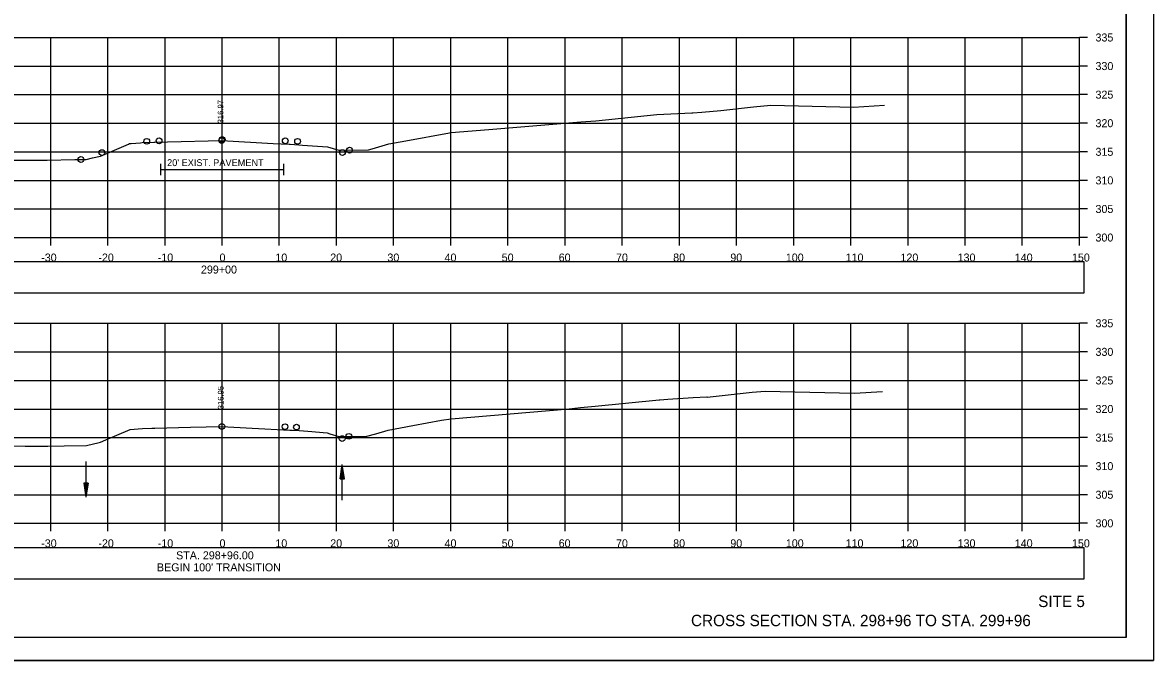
# Model space of a CAD drawing. Extents: x 1376273 to 1384221, y 378927 to 384592.
# Drawn here: x 1381323.4 to 1381521.3, y 379685.2 to 379796.7 of the extents above; entities that cross this region are included whole.
import ezdxf

# ---------------------------------------------------------------- set-up
doc = ezdxf.new("R2010")
doc.units = 0
for name, color, linetype in [('R_Alt Surface', 7, 'Continuous'), ('R_Axis', 7, 'Continuous'), ('R_Axis Annot', 7, 'Continuous'), ('R_Border', 7, 'Continuous'), ('R_Draft', 7, 'Continuous'), ('R_Exist Surface', 7, 'Continuous'), ('R_Grid', 7, 'Continuous'), ('R_No Plot', 7, 'Continuous'), ('R_Water', 7, 'Continuous'), ('R_Xsect Elev', 7, 'Continuous')]:
    doc.layers.add(name, color=color, linetype=linetype)

msp = doc.modelspace()

# ---------------------------------------------------------------- linework, layer by layer
at = {"layer": 'R_Alt Surface'}
for points in [[(1381347.57, 379772.03), (1381347.57, 379770.03)], [(1381369.08, 379772.03), (1381369.08, 379770.03)], [(1381347.57, 379771.03), (1381369.08, 379771.03)]]:
    msp.add_lwpolyline(points, dxfattribs=at)
at = {"layer": 'R_Axis'}
for p, q in [((1381508.35, 379759.14), (1381508.35, 379794.14)), ((1381509.75, 379794.14), (1381508.35, 379794.14)), ((1381509.75, 379789.14), (1381508.35, 379789.14)), ((1381509.75, 379784.14), (1381508.35, 379784.14)), ((1381509.75, 379779.14), (1381508.35, 379779.14)), ((1381509.75, 379774.14), (1381508.35, 379774.14)), ((1381509.75, 379769.14), (1381508.35, 379769.14)), ((1381509.75, 379764.14), (1381508.35, 379764.14)), ((1381208.35, 379759.14), (1381508.35, 379759.14)), ((1381328.35, 379757.74), (1381328.35, 379759.14)), ((1381338.35, 379757.74), (1381338.35, 379759.14)), ((1381348.35, 379757.74), (1381348.35, 379759.14)), ((1381358.35, 379757.74), (1381358.35, 379759.14)), ((1381368.35, 379757.74), (1381368.35, 379759.14)), ((1381378.35, 379757.74), (1381378.35, 379759.14)), ((1381388.35, 379757.74), (1381388.35, 379759.14)), ((1381398.35, 379757.74), (1381398.35, 379759.14)), ((1381408.35, 379757.74), (1381408.35, 379759.14)), ((1381418.35, 379757.74), (1381418.35, 379759.14)), ((1381428.35, 379757.74), (1381428.35, 379759.14)), ((1381438.35, 379757.74), (1381438.35, 379759.14)), ((1381448.35, 379757.74), (1381448.35, 379759.14)), ((1381458.35, 379757.74), (1381458.35, 379759.14)), ((1381468.35, 379757.74), (1381468.35, 379759.14)), ((1381478.35, 379757.74), (1381478.35, 379759.14)), ((1381488.35, 379757.74), (1381488.35, 379759.14)), ((1381498.35, 379757.74), (1381498.35, 379759.14)), ((1381508.35, 379757.74), (1381508.35, 379759.14)), ((1381509.75, 379759.14), (1381508.35, 379759.14)), ((1381508.35, 379709.14), (1381508.35, 379744.14)), ((1381509.75, 379744.14), (1381508.35, 379744.14)), ((1381509.75, 379739.14), (1381508.35, 379739.14)), ((1381509.75, 379734.14), (1381508.35, 379734.14)), ((1381509.75, 379729.14), (1381508.35, 379729.14)), ((1381509.75, 379724.14), (1381508.35, 379724.14)), ((1381509.75, 379719.14), (1381508.35, 379719.14)), ((1381509.75, 379714.14), (1381508.35, 379714.14)), ((1381208.35, 379709.14), (1381508.35, 379709.14)), ((1381328.35, 379707.74), (1381328.35, 379709.14)), ((1381338.35, 379707.74), (1381338.35, 379709.14)), ((1381348.35, 379707.74), (1381348.35, 379709.14)), ((1381358.35, 379707.74), (1381358.35, 379709.14)), ((1381368.35, 379707.74), (1381368.35, 379709.14)), ((1381378.35, 379707.74), (1381378.35, 379709.14)), ((1381388.35, 379707.74), (1381388.35, 379709.14)), ((1381398.35, 379707.74), (1381398.35, 379709.14)), ((1381408.35, 379707.74), (1381408.35, 379709.14)), ((1381418.35, 379707.74), (1381418.35, 379709.14)), ((1381428.35, 379707.74), (1381428.35, 379709.14)), ((1381438.35, 379707.74), (1381438.35, 379709.14)), ((1381448.35, 379707.74), (1381448.35, 379709.14)), ((1381458.35, 379707.74), (1381458.35, 379709.14)), ((1381468.35, 379707.74), (1381468.35, 379709.14)), ((1381478.35, 379707.74), (1381478.35, 379709.14)), ((1381488.35, 379707.74), (1381488.35, 379709.14)), ((1381498.35, 379707.74), (1381498.35, 379709.14)), ((1381508.35, 379707.74), (1381508.35, 379709.14)), ((1381509.75, 379709.14), (1381508.35, 379709.14))]:
    msp.add_line(p, q, dxfattribs=at)
at = {"layer": 'R_Axis Annot'}
for points in [[(1381207.5, 379749.47), (1381509.19, 379749.47), (1381509.19, 379754.88), (1381207.5, 379754.88)], [(1381207.5, 379699.45), (1381509.19, 379699.45), (1381509.19, 379704.86), (1381207.5, 379704.86)]]:
    msp.add_lwpolyline(points, close=True, dxfattribs=at)
at = {"layer": 'R_Border'}
for q in [(1381516.53, 379894.6), (1381200.35, 379689.14)]:
    msp.add_line((1381516.53, 379689.14), q, dxfattribs=at)
at = {"layer": 'R_Exist Surface'}
for points in [[(1381321.04, 379772.68), (1381327.75, 379772.69), (1381332.58, 379772.78), (1381334.57, 379772.81), (1381335.67, 379773.06), (1381337.07, 379773.35), (1381341.94, 379775.5), (1381342.16, 379775.6), (1381342.45, 379775.62), (1381344.07, 379775.72), (1381344.35, 379775.74), (1381346.39, 379775.81), (1381346.57, 379775.81), (1381348.77, 379775.87), (1381358.27, 379776.11), (1381367.28, 379775.61), (1381370.08, 379775.46), (1381370.26, 379775.45), (1381371.74, 379775.38), (1381372.42, 379775.33), (1381376.77, 379775), (1381376.79, 379774.99), (1381378.75, 379774.41), (1381379.19, 379774.42), (1381383.93, 379774.46), (1381384.58, 379774.64), (1381387.51, 379775.52), (1381390.47, 379776.08), (1381398.11, 379777.44), (1381398.44, 379777.49), (1381404.98, 379778.05), (1381421.12, 379779.38), (1381423.72, 379779.56), (1381434.39, 379780.67), (1381440.5, 379780.96), (1381440.69, 379780.93), (1381442.29, 379781.05), (1381445.6, 379781.37), (1381451.3, 379782.01), (1381454.32, 379782.28), (1381468.84, 379781.94), (1381474.24, 379782.28)], [(1381318.59, 379722.69), (1381323.91, 379722.65), (1381327.84, 379722.66), (1381330.7, 379722.71), (1381334.63, 379722.77), (1381336.81, 379723.27), (1381337.05, 379723.32), (1381338, 379723.74), (1381342.23, 379725.56), (1381343.65, 379725.65), (1381344.41, 379725.72), (1381346.06, 379725.77), (1381346.6, 379725.79), (1381352.82, 379725.96), (1381358.3, 379726.09), (1381363.6, 379725.8), (1381370.17, 379725.45), (1381370.59, 379725.42), (1381371.8, 379725.36), (1381373.34, 379725.25), (1381376.74, 379724.99), (1381377.17, 379724.78), (1381378.75, 379724.32), (1381379.9, 379724.35), (1381383.69, 379724.38), (1381385.22, 379724.82), (1381387.37, 379725.46), (1381391.69, 379726.28), (1381396.73, 379727.17), (1381398.42, 379727.42), (1381419.06, 379729.19), (1381421.04, 379729.39), (1381423.61, 379729.64), (1381434.8, 379730.75), (1381434.92, 379730.77), (1381436.33, 379730.89), (1381440.73, 379731.13), (1381443.15, 379731.25), (1381443.21, 379731.24), (1381443.73, 379731.28), (1381444.8, 379731.38), (1381451.08, 379732.08), (1381453.38, 379732.29), (1381468.98, 379731.91), (1381473.9, 379732.23)]]:
    msp.add_lwpolyline(points, dxfattribs=at)
at = {"layer": 'R_Grid'}
for p, q in [((1381208.35, 379794.14), (1381508.35, 379794.14)), ((1381328.35, 379759.14), (1381328.35, 379794.14)), ((1381338.35, 379759.14), (1381338.35, 379794.14)), ((1381348.35, 379759.14), (1381348.35, 379794.14)), ((1381358.35, 379759.14), (1381358.35, 379794.14)), ((1381368.35, 379759.14), (1381368.35, 379794.14)), ((1381378.35, 379759.14), (1381378.35, 379794.14)), ((1381388.35, 379759.14), (1381388.35, 379794.14)), ((1381398.35, 379759.14), (1381398.35, 379794.14)), ((1381408.35, 379759.14), (1381408.35, 379794.14)), ((1381418.35, 379759.14), (1381418.35, 379794.14)), ((1381428.35, 379759.14), (1381428.35, 379794.14)), ((1381438.35, 379759.14), (1381438.35, 379794.14)), ((1381448.35, 379759.14), (1381448.35, 379794.14)), ((1381458.35, 379759.14), (1381458.35, 379794.14)), ((1381468.35, 379759.14), (1381468.35, 379794.14)), ((1381478.35, 379759.14), (1381478.35, 379794.14)), ((1381488.35, 379759.14), (1381488.35, 379794.14)), ((1381498.35, 379759.14), (1381498.35, 379794.14)), ((1381508.35, 379759.14), (1381508.35, 379794.14)), ((1381208.35, 379789.14), (1381508.35, 379789.14)), ((1381208.35, 379784.14), (1381508.35, 379784.14)), ((1381208.35, 379779.14), (1381508.35, 379779.14)), ((1381208.35, 379774.14), (1381508.35, 379774.14)), ((1381208.35, 379769.14), (1381508.35, 379769.14)), ((1381208.35, 379764.14), (1381508.35, 379764.14)), ((1381208.35, 379759.14), (1381508.35, 379759.14)), ((1381208.35, 379744.14), (1381508.35, 379744.14)), ((1381328.35, 379709.14), (1381328.35, 379744.14)), ((1381338.35, 379709.14), (1381338.35, 379744.14)), ((1381348.35, 379709.14), (1381348.35, 379744.14)), ((1381358.35, 379709.14), (1381358.35, 379744.14)), ((1381368.35, 379709.14), (1381368.35, 379744.14)), ((1381378.35, 379709.14), (1381378.35, 379744.14)), ((1381388.35, 379709.14), (1381388.35, 379744.14)), ((1381398.35, 379709.14), (1381398.35, 379744.14)), ((1381408.35, 379709.14), (1381408.35, 379744.14)), ((1381418.35, 379709.14), (1381418.35, 379744.14)), ((1381428.35, 379709.14), (1381428.35, 379744.14)), ((1381438.35, 379709.14), (1381438.35, 379744.14)), ((1381448.35, 379709.14), (1381448.35, 379744.14)), ((1381458.35, 379709.14), (1381458.35, 379744.14)), ((1381468.35, 379709.14), (1381468.35, 379744.14)), ((1381478.35, 379709.14), (1381478.35, 379744.14)), ((1381488.35, 379709.14), (1381488.35, 379744.14)), ((1381498.35, 379709.14), (1381498.35, 379744.14)), ((1381508.35, 379709.14), (1381508.35, 379744.14)), ((1381208.35, 379739.14), (1381508.35, 379739.14)), ((1381208.35, 379734.14), (1381508.35, 379734.14)), ((1381208.35, 379729.14), (1381508.35, 379729.14)), ((1381208.35, 379724.14), (1381508.35, 379724.14)), ((1381208.35, 379719.14), (1381508.35, 379719.14)), ((1381208.35, 379714.14), (1381508.35, 379714.14)), ((1381208.35, 379709.14), (1381508.35, 379709.14))]:
    msp.add_line(p, q, dxfattribs=at)
at = {"layer": 'R_No Plot'}
msp.add_line((1381187.95, 379685.16), (1381521.28, 379685.16), dxfattribs=at)
for points in [[(1381187.94, 379898.5), (1381521.28, 379898.5), (1381521.28, 379685.16), (1381187.94, 379685.16)], [(1381434.27, 379894.6), (1381434.27, 379884.72), (1381470, 379884.72), (1381470, 379881.8), (1381493.2, 379881.8), (1381493.2, 379857.47), (1381516.53, 379857.47), (1381516.53, 379689.14), (1381200.35, 379689.14), (1381200.35, 379894.6)]]:
    msp.add_lwpolyline(points, close=True, dxfattribs=at)
for centre in [(1381345.15, 379775.97), (1381347.31, 379776.06), (1381358.27, 379776.11), (1381358.35, 379776.28), (1381369.39, 379776.06), (1381371.55, 379775.97), (1381333.64, 379772.79), (1381337.31, 379774.01), (1381379.39, 379774.01), (1381380.64, 379774.43), (1381358.3, 379726.09), (1381369.35, 379726.05), (1381371.35, 379725.97), (1381379.35, 379723.97), (1381380.52, 379724.36)]:
    msp.add_circle(centre, 0.5, dxfattribs=at)
at = {"layer": 'R_Water'}
for p, q in [((1381334.5, 379719.94), (1381334.5, 379713.69)), ((1381378.98, 379716.93), (1381379.35, 379719.43)), ((1381379.04, 379716.93), (1381379.35, 379719.01)), ((1381379.1, 379716.93), (1381379.35, 379718.58)), ((1381379.16, 379716.93), (1381379.35, 379718.16)), ((1381379.23, 379716.93), (1381379.35, 379717.74)), ((1381379.35, 379713.18), (1381379.35, 379719.43)), ((1381379.73, 379716.93), (1381379.35, 379719.43)), ((1381379.66, 379716.93), (1381379.35, 379719.01)), ((1381379.6, 379716.93), (1381379.35, 379718.58)), ((1381379.54, 379716.93), (1381379.35, 379718.16)), ((1381379.47, 379716.93), (1381379.35, 379717.74)), ((1381334.13, 379716.19), (1381334.5, 379713.69)), ((1381334.88, 379716.19), (1381334.13, 379716.19)), ((1381334.19, 379716.19), (1381334.5, 379714.11)), ((1381334.26, 379716.19), (1381334.5, 379714.54)), ((1381334.32, 379716.19), (1381334.5, 379714.96)), ((1381334.38, 379716.19), (1381334.5, 379715.38)), ((1381334.45, 379716.19), (1381334.5, 379715.8)), ((1381334.88, 379716.19), (1381334.5, 379713.69)), ((1381334.63, 379716.19), (1381334.5, 379715.38)), ((1381334.75, 379716.19), (1381334.5, 379714.54)), ((1381334.82, 379716.19), (1381334.5, 379714.11)), ((1381334.69, 379716.19), (1381334.5, 379714.96)), ((1381334.56, 379716.19), (1381334.5, 379715.8)), ((1381378.98, 379716.93), (1381379.73, 379716.93)), ((1381379.29, 379716.93), (1381379.35, 379717.32)), ((1381379.41, 379716.93), (1381379.35, 379717.32))]:
    msp.add_line(p, q, dxfattribs=at)

# ---------------------------------------------------------------- texts
at = {"layer": 'R_Alt Surface'}
msp.add_text("20' EXIST. PAVEMENT", height=1.2, dxfattribs=at).set_placement((1381348.72, 379771.64))
at = {"layer": 'R_Axis Annot'}
for s, p in [('335', (1381511.15, 379793.44)), ('330', (1381511.15, 379788.44)), ('325', (1381511.15, 379783.44)), ('320', (1381511.15, 379778.44)), ('315', (1381511.15, 379773.44)), ('310', (1381511.15, 379768.44)), ('305', (1381511.15, 379763.44)), ('300', (1381511.15, 379758.44)), ('-30', (1381326.69, 379754.94)), ('-20', (1381336.69, 379754.94)), ('-10', (1381347.08, 379754.94)), ('0', (1381357.89, 379754.94)), ('10', (1381367.66, 379754.94)), ('20', (1381377.26, 379754.94)), ('30', (1381387.26, 379754.94)), ('40', (1381397.26, 379754.94)), ('50', (1381407.26, 379754.94)), ('60', (1381417.23, 379754.94)), ('70', (1381427.26, 379754.94)), ('80', (1381437.26, 379754.94)), ('90', (1381447.26, 379754.94)), ('100', (1381456.97, 379754.94)), ('110', (1381467.43, 379754.94)), ('120', (1381477.03, 379754.94)), ('130', (1381487.03, 379754.94)), ('140', (1381497.03, 379754.94)), ('150', (1381507.03, 379754.94)), ('299+00', (1381354.64, 379752.84)), ('335', (1381511.15, 379743.44)), ('330', (1381511.15, 379738.44)), ('325', (1381511.15, 379733.44)), ('320', (1381511.15, 379728.44)), ('315', (1381511.15, 379723.44)), ('310', (1381511.15, 379718.44)), ('305', (1381511.15, 379713.44)), ('300', (1381511.15, 379708.44)), ('-30', (1381326.69, 379704.94)), ('-20', (1381336.69, 379704.94)), ('-10', (1381347.08, 379704.94)), ('0', (1381357.89, 379704.94)), ('10', (1381367.66, 379704.94)), ('20', (1381377.26, 379704.94)), ('30', (1381387.26, 379704.94)), ('40', (1381397.26, 379704.94)), ('50', (1381407.26, 379704.94)), ('60', (1381417.23, 379704.94)), ('70', (1381427.26, 379704.94)), ('80', (1381437.26, 379704.94)), ('90', (1381447.26, 379704.94)), ('100', (1381456.97, 379704.94)), ('110', (1381467.43, 379704.94)), ('120', (1381477.03, 379704.94)), ('130', (1381487.03, 379704.94)), ('140', (1381497.03, 379704.94)), ('150', (1381507.03, 379704.94)), ('STA. 298+96.00', (1381350.29, 379702.84)), ("BEGIN 100' TRANSITION", (1381346.94, 379700.74))]:
    msp.add_text(s, height=1.4, dxfattribs=at).set_placement(p)
at = {"layer": 'R_Draft'}
for s, p in [('SITE 5', (1381501.12, 379694.49)), ('CROSS SECTION STA. 298+96 TO STA. 299+96', (1381440.38, 379691.14))]:
    msp.add_text(s, height=2, dxfattribs=at).set_placement(p)
at = {"layer": 'R_Xsect Elev'}
for s, p in [('316.97', (1381358.57, 379779.11)), ('316.95', (1381358.6, 379729.09))]:
    msp.add_text(s, height=1, rotation=90, dxfattribs=at).set_placement(p)

doc.saveas('drawing.dxf')
